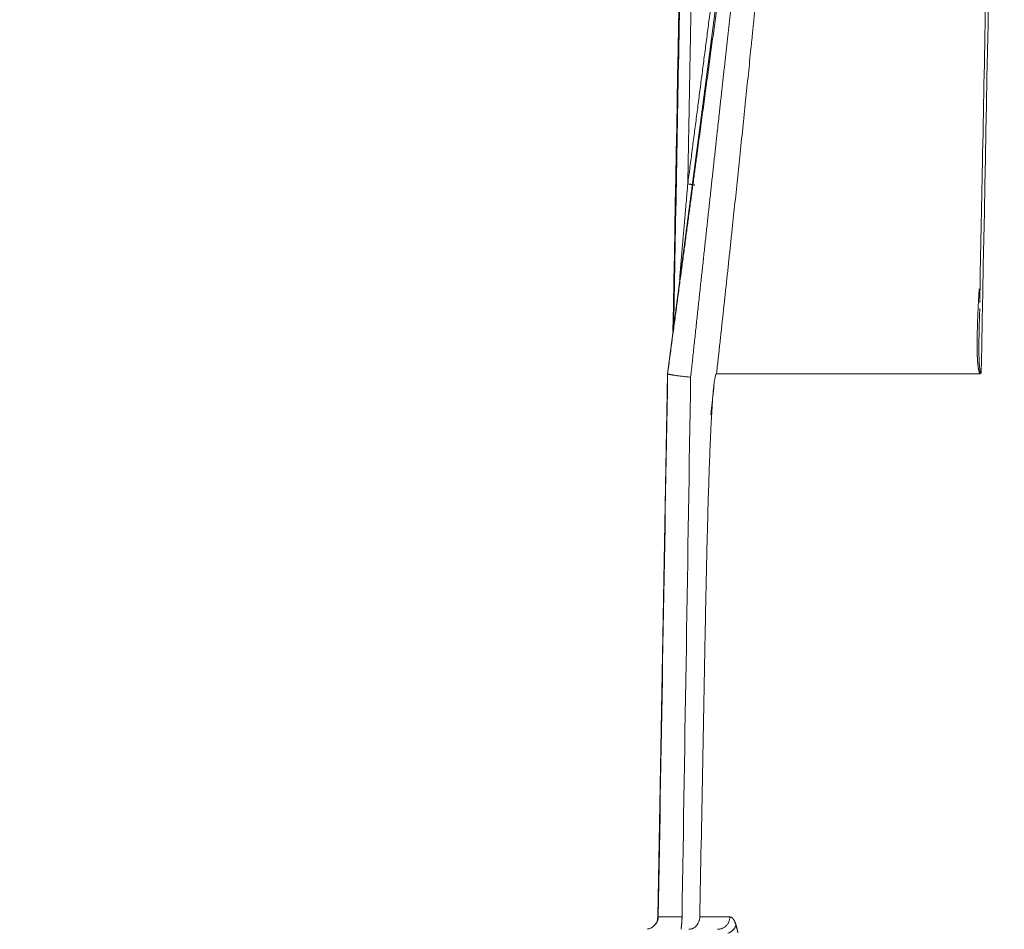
# Model space of a CAD drawing. Header units: millimetres. Extents: x 5437 to 18441, y -4466 to 3128.
# Tile 338 of 497: x 13615 to 13654, y -72 to -36. Entities that reach past the tile are written whole.
import ezdxf

# ---------------------------------------------------------------- set-up
doc = ezdxf.new("R2010")
doc.units = ezdxf.units.MM
doc.layers.add('1', color=7, linetype='Continuous', true_color=0xffffff)
doc.dimstyles.get("Standard").update_dxf_attribs({"dimtxt": 0.18, "dimasz": 0.18, "dimexe": 0.18, "dimexo": 0.0625, "dimgap": 0.09, "dimtad": 0, "dimtih": 1, "dimtoh": 1, "dimdec": 4, "dimzin": 0, "dimdsep": 46, "dimtxsty": 'Standard', "dimcen": 0.09, "dimadec": 0, "dimazin": 0, "dimtfac": 1, "dimtdec": 4, "dimtofl": 0, "dimtmove": 0, "dimatfit": 3, "dimfxl": 1, "dimtolj": 1, "dimtzin": 0, "dimarcsym": 0})

# ---------------------------------------------------------------- blocks, each defined once
blk = doc.blocks.new('*D4')
at = {"color": 0, "lineweight": -2, "transparency": 16777216}
for p, q in [((13346.81, 234.502), (13346.81, -825.635)), ((13857.587, -64.498), (13857.587, -825.635))]:
    blk.add_line(p, q, dxfattribs=at)
at = {"color": 0, "lineweight": 0, "transparency": 16777216}
for p, q in [((13426.81, -825.455), (13508.775, -825.455)), ((13777.587, -825.455), (13695.622, -825.455))]:
    blk.add_line(p, q, dxfattribs=at)
at = {"color": 0, "lineweight": 20, "transparency": 16777216}
for points in [[(13426.81, -812.121), (13426.81, -838.788), (13346.81, -825.455)], [(13777.587, -812.121), (13777.587, -838.788), (13857.587, -825.455)]]:
    blk.add_solid(points, dxfattribs=at)
at = {"layer": 'Defpoints', "color": 0, "lineweight": 20, "transparency": 16777216}
for p in [(13346.81, 234.564), (13857.587, -64.436), (13346.81, -825.455)]:
    blk.add_point(p, dxfattribs=at)
at = {"color": 0, "lineweight": 20, "transparency": 16777216, "insert": (13602.199, -825.455), "char_height": 80, "attachment_point": 5}
blk.add_mtext('\\A1;515', dxfattribs=at)

msp = doc.modelspace()

# ---------------------------------------------------------------- linework, layer by layer
at = {"layer": '1', "color": 0, "lineweight": 20}
for p, q in [((13644.95981, -16.17461), (13640.44925, -50.43566)), ((13640.44925, -50.43566), (13640.07382, -71.94424)), ((13640.44925, -50.43566), (13640.45974, -50.43566)), ((13652.83003, -50.43566), (13642.39664, -50.43566)), ((13640.07382, -71.94439), (13640.08754, -71.94439)), ((13641.73277, -71.94439), (13642.9241, -71.94439))]:
    msp.add_line(p, q, dxfattribs=at)
msp.add_ellipse((13639.5739, -71.93566), major_axis=(0, -0.5), ratio=0.99999997, start_param=0.15575837, end_param=1.55334303, dxfattribs=at)
for points, degree in [([(13641.25707, -42.92177), (13641.95316, -37.56092), (13642.64962, -32.20012), (13643.34646, -26.83938), (13644.04371, -21.4787), (13644.74138, -16.11807)], 5), ([(13640.67136, -48.74839), (13640.86806, -37.96585), (13641.06506, -27.1833), (13641.26238, -16.40076)], 3), ([(13641.74155, -16.40076), (13641.64454, -21.70496), (13641.54758, -27.00916), (13641.45068, -32.31337), (13641.35385, -37.61757), (13641.25707, -42.92177)], 5), ([(13653.54544, -16.40076), (13653.32269, -27.73584), (13653.10004, -39.07093), (13652.87748, -50.40602)], 3), ([(13642.5097, -40.08588), (13642.48429, -40.31812), (13642.45878, -40.55036), (13642.43318, -40.7826)], 3), ([(13652.82182, -47.84954), (13652.81892, -47.92904), (13652.81616, -48.00853), (13652.81357, -48.08803)], 3), ([(13652.79074, -49.02879), (13652.78962, -49.11388), (13652.78882, -49.19897), (13652.78833, -49.28407)], 3), ([(13640.08754, -71.94439), (13640.21159, -64.7749), (13640.33571, -57.6054), (13640.4599, -50.43589)], 3), ([(13640.45989, -50.43661), (13640.45984, -50.43647), (13640.45978, -50.43641), (13640.45972, -50.43641)], 3), ([(13641.37103, -50.5776), (13641.257, -57.69987), (13641.14332, -64.82213), (13641.03001, -71.94439)], 3), ([(13642.29892, -50.89626), (13642.16925, -52.06233)], 1), ([(13641.95001, -60.47627), (13641.87763, -64.29898), (13641.80521, -68.12168), (13641.73277, -71.94439)], 3), ([(13639.98885, -72.2255), (13639.99627, -72.2156), (13640.00334, -72.20544), (13640.01004, -72.19506)], 3), ([(13643.16703, -72.26099), (13643.18728, -72.3269), (13643.20739, -72.4101), (13643.2287, -72.50071), (13643.24348, -72.57356)], 4)]:
    msp.add_open_spline(points, degree=degree, dxfattribs=at)
for points, knots in [([(13641.28772, -16.39829), (13641.24518, -18.72515), (13641.17156, -22.75316), (13641.07732, -27.91305), (13640.99906, -32.199), (13640.9139, -36.86504), (13640.8127, -42.4126), (13640.73806, -46.50724), (13640.70136, -48.52064)], [0, 0, 0, 0, 0.21731238, 0.37618782, 0.48189651, 0.61759035, 0.81196261, 1, 1, 1, 1]), ([(13653.42998, -16.39901), (13653.38435, -18.72578), (13653.30538, -22.75362), (13653.20423, -27.91329), (13653.12022, -32.19907), (13653.02877, -36.86491), (13652.92592, -42.11292), (13652.85156, -45.90805), (13652.81798, -47.62204)], [0, 0, 0, 0, 0.22356236, 0.38700711, 0.49575601, 0.63535246, 0.83531493, 1, 1, 1, 1]), ([(13643.52333, -31.02479), (13643.51591, -31.08972), (13643.501, -31.22009), (13643.47858, -31.4165), (13643.456, -31.61453), (13643.43327, -31.81419), (13643.41037, -32.01548), (13643.38732, -32.2184), (13643.36411, -32.42295), (13643.34075, -32.62912), (13643.31722, -32.83692), (13643.29354, -33.04635), (13643.2697, -33.25741), (13643.2457, -33.4701), (13643.22154, -33.68442), (13643.19723, -33.90036), (13643.17275, -34.11793), (13643.14812, -34.33713), (13643.12333, -34.55796), (13643.09839, -34.78042), (13643.07328, -35.0045), (13643.04802, -35.23022), (13643.02259, -35.45756), (13642.99701, -35.68653), (13642.97128, -35.91712), (13642.94538, -36.14935), (13642.91933, -36.3832), (13642.89312, -36.61869), (13642.86675, -36.8558), (13642.84022, -37.09454), (13642.81354, -37.3349), (13642.78669, -37.5769), (13642.75969, -37.82052), (13642.73254, -38.06577), (13642.70522, -38.31265), (13642.67775, -38.56116), (13642.65012, -38.8113), (13642.62234, -39.06306), (13642.5944, -39.31646), (13642.5663, -39.57148), (13642.53805, -39.82813), (13642.51917, -39.99978), (13642.5097, -40.08588)], [0, 0, 0, 0, 0.02156592, 0.04330769, 0.06522534, 0.0873189, 0.10958838, 0.13203381, 0.15465521, 0.17745261, 0.20042602, 0.22357546, 0.24690096, 0.27040253, 0.2940802, 0.31793398, 0.34196389, 0.36616995, 0.39055218, 0.41511059, 0.43984519, 0.46475602, 0.48984308, 0.51510638, 0.54054595, 0.56616179, 0.59195393, 0.61792237, 0.64406713, 0.67038823, 0.69688567, 0.72355948, 0.75040966, 0.77743622, 0.80463918, 0.83201855, 0.85957434, 0.88730656, 0.91521523, 0.94330035, 0.97156194, 1, 1, 1, 1]), ([(13640.45973, -50.43574), (13640.47443, -50.32525), (13640.50373, -50.10509), (13640.54753, -49.7761), (13640.59102, -49.44957), (13640.6342, -49.12551), (13640.67706, -48.80391), (13640.71961, -48.48478), (13640.76184, -48.16811), (13640.80377, -47.8539), (13640.84538, -47.54216), (13640.88667, -47.23288), (13640.92766, -46.92607), (13640.96833, -46.62172), (13641.00868, -46.31984), (13641.04873, -46.02042), (13641.08846, -45.72347), (13641.12788, -45.42898), (13641.16699, -45.13696), (13641.20578, -44.84739), (13641.24426, -44.5603), (13641.28243, -44.27567), (13641.32029, -43.9935), (13641.35783, -43.7138), (13641.39507, -43.43656), (13641.43198, -43.16179), (13641.46859, -42.88948), (13641.50489, -42.61963), (13641.54087, -42.35225), (13641.57654, -42.08734), (13641.61988, -41.7656), (13641.6709, -41.38723), (13641.72958, -40.9524), (13641.78792, -40.52053), (13641.84592, -40.09162), (13641.90358, -39.66567), (13641.96091, -39.24267), (13642.01789, -38.82264), (13642.07455, -38.40556), (13642.13086, -37.99144), (13642.18685, -37.58027), (13642.2425, -37.17207), (13642.29782, -36.76682), (13642.35281, -36.36453), (13642.40748, -35.9652), (13642.46181, -35.56882), (13642.51582, -35.17541), (13642.5695, -34.78495), (13642.62286, -34.39745), (13642.6759, -34.01291), (13642.72861, -33.63131), (13642.76367, -33.37799), (13642.78114, -33.25179)], [0, 0, 0, 0, 0.01921898, 0.03829643, 0.05723236, 0.07602678, 0.0946797, 0.11319114, 0.1315611, 0.14978961, 0.16787667, 0.1858223, 0.20362652, 0.22128934, 0.23881077, 0.25619083, 0.27342954, 0.2905269, 0.30748295, 0.3242977, 0.34097115, 0.35750334, 0.37389428, 0.39014399, 0.40625248, 0.42221979, 0.43804593, 0.45373091, 0.46927477, 0.48467752, 0.49993919, 0.52540157, 0.55069823, 0.57582928, 0.60079483, 0.62559498, 0.65022984, 0.67469953, 0.69900415, 0.72314383, 0.74711868, 0.77092882, 0.79457439, 0.81805549, 0.84137227, 0.86452486, 0.88751338, 0.91033799, 0.9329988, 0.95549598, 0.97782966, 1, 1, 1, 1]), ([(13644.18637, -33.27639), (13644.18035, -33.33806), (13644.16828, -33.46167), (13644.15008, -33.64757), (13644.13177, -33.83437), (13644.11333, -34.02206), (13644.09476, -34.21065), (13644.07607, -34.40014), (13644.05726, -34.59052), (13644.03832, -34.78181), (13644.01925, -34.97399), (13644.00006, -35.16707), (13643.98075, -35.36104), (13643.96131, -35.55591), (13643.94175, -35.75168), (13643.92206, -35.94835), (13643.90225, -36.14592), (13643.88231, -36.34438), (13643.86224, -36.54374), (13643.84205, -36.744), (13643.82173, -36.94515), (13643.80129, -37.14721), (13643.78072, -37.35016), (13643.73237, -37.82644), (13643.65478, -38.58682), (13643.54626, -39.64226), (13643.43354, -40.73063), (13643.33887, -41.63857), (13643.26372, -42.35598), (13643.20941, -42.87286), (13643.15461, -43.39285), (13643.09931, -43.91597), (13643.04352, -44.4422), (13642.98724, -44.97155), (13642.93046, -45.50402), (13642.87317, -46.03961), (13642.81539, -46.57831), (13642.75711, -47.12014), (13642.69831, -47.66508), (13642.63902, -48.21314), (13642.57922, -48.76432), (13642.5189, -49.31863), (13642.45809, -49.87604), (13642.41728, -50.24873), (13642.39682, -50.43559)], [0, 0, 0, 0, 0.0108486, 0.02174731, 0.03269616, 0.04369516, 0.05474434, 0.06584371, 0.07699329, 0.0881931, 0.09944317, 0.1107435, 0.12209411, 0.13349503, 0.14494627, 0.15644785, 0.16799979, 0.1796021, 0.1912548, 0.2029579, 0.21471142, 0.22651539, 0.2383698, 0.25027469, 0.3099614, 0.3715263, 0.43497102, 0.50029704, 0.53021696, 0.56031122, 0.59057994, 0.62102325, 0.65164125, 0.68243406, 0.71340178, 0.74454454, 0.77586242, 0.80735555, 0.83902401, 0.87086792, 0.90288738, 0.93508248, 0.96745332, 1, 1, 1, 1]), ([(13642.43318, -40.7826), (13642.42404, -40.86585), (13642.40572, -41.03293), (13642.37815, -41.28446), (13642.35041, -41.53776), (13642.3225, -41.79283), (13642.29441, -42.04967), (13642.26615, -42.30828), (13642.23772, -42.56866), (13642.20911, -42.83081), (13642.18032, -43.09473), (13642.15137, -43.36042), (13642.12223, -43.62789), (13642.09293, -43.89712), (13642.06345, -44.16812), (13642.0338, -44.4409), (13642.00397, -44.71544), (13641.97397, -44.99176), (13641.94379, -45.26985), (13641.91344, -45.5497), (13641.88291, -45.83133), (13641.85222, -46.11473), (13641.82134, -46.3999), (13641.7903, -46.68684), (13641.75908, -46.97555), (13641.72769, -47.26603), (13641.69612, -47.55828), (13641.66438, -47.85231), (13641.63247, -48.1481), (13641.60039, -48.44566), (13641.56813, -48.745), (13641.5357, -49.0461), (13641.5031, -49.34898), (13641.47032, -49.65362), (13641.43738, -49.96004), (13641.40426, -50.26823), (13641.38213, -50.47428), (13641.37103, -50.5776)], [0, 0, 0, 0, 0.02553139, 0.05124155, 0.07713049, 0.1031982, 0.1294447, 0.15587, 0.18247409, 0.20925699, 0.2362187, 0.26335922, 0.29067856, 0.31817673, 0.34585373, 0.37370956, 0.40174423, 0.42995775, 0.45835011, 0.48692133, 0.5156714, 0.54460033, 0.57370813, 0.6029948, 0.63246033, 0.66210475, 0.69192804, 0.72193021, 0.75211127, 0.78247122, 0.81301006, 0.8437278, 0.87462443, 0.90569997, 0.9369544, 0.96838775, 1, 1, 1, 1]), ([(13640.93171, -46.70789), (13640.93504, -46.66857), (13640.94187, -46.58784), (13640.95237, -46.46362), (13640.96339, -46.33317), (13640.97495, -46.19649), (13640.98705, -46.05358), (13640.99969, -45.90443), (13641.01289, -45.74906), (13641.02665, -45.58745), (13641.04097, -45.41961), (13641.05586, -45.24555), (13641.07133, -45.06525), (13641.08737, -44.87872), (13641.10398, -44.68597), (13641.12117, -44.48698), (13641.13893, -44.28177), (13641.15726, -44.07033), (13641.17615, -43.85266), (13641.19561, -43.62876), (13641.21561, -43.39864), (13641.23617, -43.16228), (13641.25004, -43.00264), (13641.25707, -42.92177)], [0, 0, 0, 0, 0.03118663, 0.06401694, 0.09849091, 0.13460852, 0.17236971, 0.21177442, 0.2528226, 0.29551417, 0.33984903, 0.38582709, 0.43344824, 0.48271237, 0.53361935, 0.58616904, 0.64036131, 0.69619599, 0.75367295, 0.812792, 0.87355298, 0.93595571, 1, 1, 1, 1]), ([(13652.72229, -48.79767), (13652.72255, -48.78545), (13652.72323, -48.75536), (13652.72438, -48.70716), (13652.72579, -48.65285), (13652.72731, -48.59784), (13652.72895, -48.54214), (13652.73071, -48.48573), (13652.73259, -48.42863), (13652.73458, -48.37084), (13652.7367, -48.31235), (13652.73893, -48.25316), (13652.74127, -48.19327), (13652.74374, -48.13269), (13652.74632, -48.07141), (13652.74902, -48.00943), (13652.75184, -47.94676), (13652.75478, -47.88339), (13652.75783, -47.81932), (13652.761, -47.75456), (13652.76429, -47.6891), (13652.76769, -47.62294), (13652.77122, -47.55609), (13652.77486, -47.48854), (13652.77861, -47.4203), (13652.78249, -47.35135), (13652.78648, -47.28171), (13652.79059, -47.21138), (13652.79478, -47.14097), (13652.79763, -47.09402), (13652.79905, -47.07074)], [0, 0, 0, 0, 0.02137087, 0.05259516, 0.08420626, 0.11620454, 0.14859036, 0.18136407, 0.21452601, 0.2480765, 0.28201584, 0.31634435, 0.35106231, 0.38617001, 0.42166771, 0.45755568, 0.49383418, 0.53050345, 0.56756374, 0.60501527, 0.64285826, 0.68109295, 0.71971953, 0.75873821, 0.79814919, 0.83795266, 0.87814882, 0.91873783, 0.95971989, 1, 1, 1, 1]), ([(13652.81357, -48.08803), (13652.81258, -48.11836), (13652.81062, -48.17865), (13652.80785, -48.26853), (13652.80523, -48.35732), (13652.80279, -48.44502), (13652.80052, -48.53164), (13652.79842, -48.61716), (13652.79651, -48.7016), (13652.79478, -48.78494), (13652.79323, -48.8672), (13652.79187, -48.94837), (13652.79112, -49.0021), (13652.79074, -49.02879)], [0, 0, 0, 0, 0.09655891, 0.19198646, 0.2862831, 0.3794493, 0.4714855, 0.56239219, 0.65216984, 0.74081895, 0.82834, 0.91473352, 1, 1, 1, 1]), ([(13652.71746, -49.43845), (13652.71733, -49.42383), (13652.71707, -49.39439), (13652.71683, -49.34982), (13652.7167, -49.30457), (13652.71669, -49.25862), (13652.7168, -49.21197), (13652.71703, -49.16462), (13652.71738, -49.11658), (13652.71784, -49.06784), (13652.71842, -49.01841), (13652.71912, -48.96827), (13652.71994, -48.91745), (13652.72087, -48.86592), (13652.72168, -48.82591), (13652.72217, -48.80308), (13652.72229, -48.79767)], [0, 0, 0, 0, 0.06887953, 0.13877057, 0.20967488, 0.28159411, 0.35452985, 0.42848364, 0.50345694, 0.57945117, 0.65646766, 0.73450773, 0.81357262, 0.89366352, 0.9747816, 1, 1, 1, 1]), ([(13652.75025, -50.11358), (13652.74951, -50.10706), (13652.74804, -50.09386), (13652.74595, -50.07375), (13652.74392, -50.05313), (13652.74197, -50.032), (13652.74009, -50.01036), (13652.73829, -49.98822), (13652.73656, -49.96556), (13652.7349, -49.94239), (13652.73331, -49.91872), (13652.73179, -49.89453), (13652.73035, -49.86984), (13652.72898, -49.84463), (13652.72769, -49.81892), (13652.72646, -49.7927), (13652.72531, -49.76597), (13652.72423, -49.73873), (13652.72323, -49.71098), (13652.72229, -49.68272), (13652.72143, -49.65395), (13652.72064, -49.62467), (13652.71993, -49.59488), (13652.71929, -49.56458), (13652.71872, -49.53377), (13652.71822, -49.50246), (13652.71779, -49.47063), (13652.71757, -49.44923), (13652.71746, -49.43845)], [0, 0, 0, 0, 0.03014778, 0.06094165, 0.09238483, 0.12448032, 0.15723099, 0.19063949, 0.22470834, 0.25943992, 0.29483647, 0.33090011, 0.36763284, 0.40503655, 0.44311304, 0.481864, 0.52129106, 0.56139574, 0.6021795, 0.64364373, 0.68578973, 0.72861878, 0.77213205, 0.81633069, 0.86121579, 0.90678839, 0.95304948, 1, 1, 1, 1]), ([(13652.78833, -49.28407), (13652.78823, -49.30598), (13652.78803, -49.3489), (13652.78794, -49.41186), (13652.788, -49.47204), (13652.78822, -49.52944), (13652.78858, -49.58406), (13652.78908, -49.63589), (13652.78972, -49.68494), (13652.79048, -49.73121), (13652.79136, -49.7747), (13652.79236, -49.8154), (13652.79345, -49.85333), (13652.79431, -49.87763), (13652.79472, -49.88934)], [0, 0, 0, 0, 0.10810726, 0.21170194, 0.31078566, 0.40536028, 0.49542801, 0.58099143, 0.66205357, 0.73861803, 0.81068911, 0.87827201, 0.94137304, 1, 1, 1, 1]), ([(13652.79472, -49.88934), (13652.79509, -49.89877), (13652.79581, -49.9175), (13652.79703, -49.9453), (13652.79835, -49.97261), (13652.79979, -49.99944), (13652.80135, -50.02577), (13652.80302, -50.05162), (13652.80482, -50.07698), (13652.80674, -50.10184), (13652.80879, -50.12622), (13652.81097, -50.15011), (13652.81329, -50.17351), (13652.81674, -50.20567), (13652.82138, -50.24411), (13652.82743, -50.28622), (13652.83341, -50.32049), (13652.83854, -50.34379), (13652.84265, -50.35846), (13652.84552, -50.36733), (13652.84852, -50.3753), (13652.85165, -50.38235), (13652.85491, -50.3885), (13652.85831, -50.39374), (13652.86186, -50.39806), (13652.86554, -50.40148), (13652.86937, -50.40395), (13652.87334, -50.40557), (13652.87609, -50.40587), (13652.87747, -50.40602)], [0, 0, 0, 0, 0.04918528, 0.09762602, 0.14532587, 0.19228865, 0.2385183, 0.28401894, 0.32879481, 0.37285033, 0.41619012, 0.45881893, 0.50074172, 0.54196367, 0.63238992, 0.70960593, 0.77374867, 0.82505797, 0.84511352, 0.86405839, 0.88195804, 0.89888998, 0.91494564, 0.93023201, 0.94487287, 0.95900881, 0.97279572, 0.98640136, 1, 1, 1, 1]), ([(13652.83003, -50.43566), (13652.82905, -50.43426), (13652.82708, -50.43142), (13652.82421, -50.42685), (13652.82137, -50.42201), (13652.81857, -50.41687), (13652.81581, -50.41145), (13652.81309, -50.40573), (13652.8104, -50.39972), (13652.80775, -50.39342), (13652.80514, -50.38684), (13652.80256, -50.37996), (13652.80002, -50.37279), (13652.79752, -50.36533), (13652.79506, -50.35757), (13652.79263, -50.34953), (13652.79024, -50.3412), (13652.78788, -50.33258), (13652.78557, -50.32366), (13652.78329, -50.31446), (13652.78105, -50.30496), (13652.77884, -50.29518), (13652.77668, -50.2851), (13652.77454, -50.27474), (13652.77245, -50.26408), (13652.7704, -50.25313), (13652.76838, -50.24189), (13652.76639, -50.23036), (13652.76445, -50.21854), (13652.76254, -50.20643), (13652.76067, -50.19403), (13652.75884, -50.18133), (13652.75704, -50.16835), (13652.75528, -50.15508), (13652.75356, -50.14151), (13652.75187, -50.12766), (13652.75079, -50.1183), (13652.75025, -50.11358)], [0, 0, 0, 0, 0.01961948, 0.03963266, 0.06005814, 0.08091345, 0.10221503, 0.12397832, 0.14621781, 0.16894706, 0.19217879, 0.21592489, 0.24019651, 0.2650041, 0.29035743, 0.31626566, 0.34273737, 0.36978061, 0.39740293, 0.4256114, 0.45441268, 0.48381302, 0.51381828, 0.544434, 0.57566538, 0.60751731, 0.63999442, 0.67310106, 0.70684135, 0.74121917, 0.77623819, 0.8119019, 0.84821358, 0.88517635, 0.92279316, 0.96106682, 1, 1, 1, 1]), ([(13640.70681, -50.49497), (13640.70303, -50.49438), (13640.69548, -50.4932), (13640.68451, -50.49146), (13640.67381, -50.48973), (13640.6634, -50.48803), (13640.65329, -50.48636), (13640.64347, -50.4847), (13640.63393, -50.48307), (13640.62468, -50.48146), (13640.61572, -50.47987), (13640.60704, -50.4783), (13640.59863, -50.47676), (13640.59051, -50.47523), (13640.58266, -50.47373), (13640.57509, -50.47225), (13640.56778, -50.4708), (13640.56075, -50.46936), (13640.55398, -50.46795), (13640.54747, -50.46655), (13640.54122, -50.46518), (13640.53524, -50.46383), (13640.5295, -50.4625), (13640.52402, -50.46119), (13640.51879, -50.4599), (13640.5138, -50.45864), (13640.50906, -50.45739), (13640.50455, -50.45617), (13640.50029, -50.45496), (13640.49626, -50.45378), (13640.49245, -50.45261), (13640.48888, -50.45147), (13640.48553, -50.45035), (13640.4824, -50.44925), (13640.47948, -50.44816), (13640.47678, -50.4471), (13640.4743, -50.44606), (13640.47202, -50.44504), (13640.46994, -50.44403), (13640.46806, -50.44305), (13640.46639, -50.44209), (13640.4649, -50.44115), (13640.46361, -50.44022), (13640.4625, -50.43932), (13640.46158, -50.43843), (13640.46084, -50.43757), (13640.46026, -50.43672), (13640.46002, -50.43617), (13640.4599, -50.43589)], [0, 0, 0, 0, 0.02430252, 0.04850508, 0.07260637, 0.09660514, 0.12050014, 0.1442902, 0.16797413, 0.19155081, 0.21501914, 0.23837804, 0.2616265, 0.2847635, 0.30778807, 0.33069928, 0.35349623, 0.37617804, 0.39874388, 0.42119292, 0.4435244, 0.46573757, 0.48783171, 0.50980614, 0.53166019, 0.55339326, 0.57500473, 0.59649405, 0.61786068, 0.63910411, 0.66022386, 0.68121947, 0.70209052, 0.72283662, 0.7434574, 0.7639525, 0.78432161, 0.80456444, 0.82468072, 0.8446702, 0.86453267, 0.88426793, 0.9038758, 0.92335615, 0.94270884, 0.96193376, 0.98103083, 1, 1, 1, 1]), ([(13641.37103, -50.5776), (13641.30342, -50.57038), (13641.23795, -50.56323), (13641.11274, -50.54909), (13641.05301, -50.54211), (13640.94064, -50.52832), (13640.888, -50.52151), (13640.79098, -50.5081), (13640.74661, -50.50148), (13640.70681, -50.49497)], [0, 0, 0, 0, 0.25, 0.25, 0.5, 0.5, 0.75, 0.75, 1, 1, 1, 1]), ([(13642.39665, -50.43493), (13642.39082, -50.43501), (13642.3851, -50.43899), (13642.37809, -50.44843), (13642.37669, -50.45054), (13642.37391, -50.4552), (13642.37252, -50.45776), (13642.36841, -50.46599), (13642.3631, -50.47841), (13642.35807, -50.4933), (13642.35315, -50.50926), (13642.35075, -50.51782), (13642.34378, -50.54453), (13642.33945, -50.56376), (13642.33123, -50.6042), (13642.32734, -50.62542), (13642.3199, -50.66939), (13642.31634, -50.69216), (13642.30616, -50.76162), (13642.29998, -50.80965), (13642.29419, -50.85879)], [0, 0, 0, 0, 0.125, 0.125, 0.15625, 0.15625, 0.1875, 0.1875, 0.25, 0.3125, 0.3125, 0.375, 0.375, 0.5, 0.5, 0.625, 0.625, 0.75, 0.75, 1, 1, 1, 1]), ([(13652.87745, -50.40728), (13652.87661, -50.40844), (13652.87494, -50.41075), (13652.87235, -50.41396), (13652.86971, -50.41696), (13652.867, -50.41973), (13652.86424, -50.42229), (13652.86142, -50.42462), (13652.85854, -50.42672), (13652.8556, -50.42861), (13652.85261, -50.43027), (13652.84955, -50.43172), (13652.84644, -50.43294), (13652.84327, -50.43393), (13652.84004, -50.43471), (13652.83675, -50.43526), (13652.83341, -50.4356), (13652.83116, -50.43564), (13652.83003, -50.43566)], [0, 0, 0, 0, 0.0606863, 0.12110666, 0.18137166, 0.24159274, 0.30188157, 0.36234948, 0.42310678, 0.48426222, 0.54592246, 0.60819155, 0.67117054, 0.73495708, 0.79964517, 0.86532496, 0.93208257, 1, 1, 1, 1]), ([(13642.29419, -50.85879), (13642.28875, -50.90486), (13642.28371, -50.95145), (13642.27419, -51.04537), (13642.2697, -51.09269), (13642.25686, -51.23547), (13642.24911, -51.33174), (13642.23463, -51.52562), (13642.2279, -51.62325), (13642.21518, -51.81949), (13642.20919, -51.91809), (13642.19775, -52.11604), (13642.19231, -52.21539), (13642.18186, -52.41467), (13642.17685, -52.5146), (13642.16239, -52.81448), (13642.15348, -53.01473), (13642.13667, -53.41569), (13642.12878, -53.6164), (13642.11376, -54.01818), (13642.10663, -54.21924), (13642.08615, -54.82284), (13642.07369, -55.22579), (13642.05036, -56.03244), (13642.03951, -56.43621), (13642.019, -57.24387), (13642.00934, -57.64779), (13641.99097, -58.45574), (13641.98225, -58.85977), (13641.96557, -59.66795), (13641.95762, -60.07209), (13641.94998, -60.47627)], [0, 0, 0, 0, 0.015625, 0.015625, 0.03125, 0.03125, 0.0625, 0.0625, 0.09375, 0.09375, 0.125, 0.125, 0.15625, 0.15625, 0.1875, 0.1875, 0.25, 0.25, 0.3125, 0.3125, 0.375, 0.375, 0.5, 0.5, 0.625, 0.625, 0.75, 0.75, 0.875, 0.875, 1, 1, 1, 1]), ([(13640.01004, -72.19506), (13640.01154, -72.19271), (13640.01449, -72.18808), (13640.01883, -72.18095), (13640.02303, -72.1738), (13640.02709, -72.16663), (13640.03101, -72.15943), (13640.03479, -72.15221), (13640.03842, -72.14497), (13640.04192, -72.13772), (13640.04528, -72.13045), (13640.0485, -72.12318), (13640.05159, -72.11589), (13640.05454, -72.10861), (13640.05735, -72.10131), (13640.06003, -72.09402), (13640.06258, -72.08673), (13640.065, -72.07945), (13640.06728, -72.07217), (13640.06944, -72.0649), (13640.07147, -72.05764), (13640.07337, -72.0504), (13640.07514, -72.04316), (13640.07679, -72.03595), (13640.07832, -72.02875), (13640.07972, -72.02157), (13640.08101, -72.01442), (13640.08218, -72.00729), (13640.08322, -72.00018), (13640.08416, -71.9931), (13640.08497, -71.98604), (13640.08568, -71.97902), (13640.08627, -71.97202), (13640.08675, -71.96506), (13640.08713, -71.95813), (13640.0874, -71.95123), (13640.08749, -71.94667), (13640.08754, -71.94439)], [0, 0, 0, 0, 0.04671019, 0.09221935, 0.13653202, 0.17965311, 0.2215879, 0.26234215, 0.30192207, 0.34033446, 0.37758671, 0.41368691, 0.44864392, 0.48246751, 0.5151684, 0.54675847, 0.57725086, 0.60666017, 0.63500265, 0.66229644, 0.68856185, 0.71382161, 0.73810132, 0.76142973, 0.78383927, 0.80536651, 0.82605268, 0.84594421, 0.86509332, 0.88355851, 0.901405, 0.918705, 0.93553774, 0.95198919, 0.96815143, 0.98412151, 1, 1, 1, 1]), ([(13641.03001, -71.94439), (13641.02988, -71.95345), (13641.02961, -71.97159), (13641.02895, -71.9988), (13641.02809, -72.02602), (13641.02701, -72.05325), (13641.02573, -72.08049), (13641.02424, -72.10774), (13641.02254, -72.13501), (13641.02062, -72.16228), (13641.0185, -72.18957), (13641.01617, -72.21687), (13641.01363, -72.24418), (13641.01088, -72.27151), (13641.00792, -72.29884), (13641.00475, -72.32619), (13641.00137, -72.35354), (13640.99777, -72.38091), (13640.99398, -72.4083), (13640.99128, -72.42653), (13640.98992, -72.43566)], [0, 0, 0, 0, 0.05506319, 0.11015628, 0.16528457, 0.22045338, 0.27566798, 0.33093367, 0.38625569, 0.44163929, 0.49708969, 0.5526121, 0.6082117, 0.66389363, 0.71966305, 0.77552504, 0.8314847, 0.88754706, 0.94371717, 1, 1, 1, 1]), ([(13641.73277, -71.94439), (13641.7321, -71.97979), (13641.72827, -72.01436), (13641.71977, -72.0566), (13641.71789, -72.06499), (13641.71373, -72.08169), (13641.71146, -72.09001), (13641.70414, -72.11459), (13641.69308, -72.1463), (13641.67955, -72.17606), (13641.66483, -72.20487), (13641.65683, -72.21887), (13641.63146, -72.25883), (13641.61275, -72.28282), (13641.58221, -72.31525), (13641.57156, -72.32551), (13641.54973, -72.34456), (13641.53854, -72.35339), (13641.50421, -72.37784), (13641.48029, -72.39149), (13641.44286, -72.40807), (13641.43022, -72.4129), (13641.40478, -72.42116), (13641.39195, -72.42459), (13641.35316, -72.43285), (13641.32689, -72.43566), (13641.30018, -72.43566)], [0, 0, 0, 0, 0.125, 0.125, 0.15625, 0.15625, 0.1875, 0.1875, 0.25, 0.3125, 0.3125, 0.375, 0.375, 0.5, 0.5, 0.5625, 0.5625, 0.625, 0.625, 0.75, 0.75, 0.8125, 0.8125, 0.875, 0.875, 1, 1, 1, 1]), ([(13642.9241, -71.94439), (13642.92599, -71.94442), (13642.92976, -71.94447), (13642.9354, -71.9449), (13642.94103, -71.94559), (13642.94664, -71.94657), (13642.95223, -71.94782), (13642.9578, -71.94935), (13642.96335, -71.95115), (13642.96889, -71.95324), (13642.9744, -71.9556), (13642.9799, -71.95824), (13642.98538, -71.96116), (13642.99085, -71.96436), (13642.99629, -71.96784), (13643.00172, -71.97159), (13643.00712, -71.97562), (13643.01251, -71.97993), (13643.01788, -71.98452), (13643.02323, -71.98939), (13643.02856, -71.99453), (13643.03388, -71.99995), (13643.03917, -72.00566), (13643.04445, -72.01163), (13643.0497, -72.01789), (13643.05626, -72.02607), (13643.06406, -72.03643), (13643.07304, -72.04931), (13643.08184, -72.06292), (13643.09047, -72.07726), (13643.09893, -72.09233), (13643.10721, -72.10814), (13643.11531, -72.12467), (13643.12324, -72.14193), (13643.13099, -72.15992), (13643.13856, -72.17865), (13643.14596, -72.1981), (13643.15317, -72.2183), (13643.16021, -72.23917), (13643.16476, -72.25373), (13643.16703, -72.26099)], [0, 0, 0, 0, 0.02168757, 0.04330707, 0.06486192, 0.08635554, 0.10779142, 0.12917304, 0.15050394, 0.17178765, 0.19302775, 0.21422784, 0.23539152, 0.25652244, 0.27762424, 0.29870058, 0.31975515, 0.34079163, 0.36181373, 0.38282515, 0.4038296, 0.4248308, 0.44583247, 0.46683832, 0.48785207, 0.50887743, 0.54582165, 0.58238602, 0.61859215, 0.65446231, 0.69001942, 0.72528696, 0.76028904, 0.7950503, 0.8295959, 0.86395147, 0.89814308, 0.93219715, 0.96614045, 1, 1, 1, 1]), ([(13639.65146, -72.42961), (13639.69795, -72.42232), (13639.74371, -72.40843), (13639.8302, -72.36855), (13639.87092, -72.34257), (13639.90756, -72.31156)], [0, 0, 0, 0, 0.5, 0.5, 1, 1, 1, 1]), ([(13639.90756, -72.31156), (13639.9104, -72.30912), (13639.91601, -72.30432), (13639.92418, -72.29694), (13639.93203, -72.28957), (13639.93955, -72.28222), (13639.94675, -72.27491), (13639.95363, -72.26763), (13639.96021, -72.26042), (13639.96649, -72.25328), (13639.97248, -72.24622), (13639.97819, -72.23925), (13639.98362, -72.2324), (13639.98713, -72.22776), (13639.98885, -72.2255)], [0, 0, 0, 0, 0.10016149, 0.19725674, 0.29128756, 0.38225578, 0.4701633, 0.55501212, 0.63680434, 0.71554217, 0.79122797, 0.86386432, 0.93345398, 1, 1, 1, 1])]:
    msp.add_open_spline(points, degree=3, knots=knots, dxfattribs=at)
for points, weights in [([(13641.25707, -42.92177), (13641.47461, -42.95358), (13641.53658, -42.97025)], [1, 0.869425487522, 0.929396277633]), ([(13641.03001, -71.94439), (13640.10859, -71.9347), (13640.08754, -71.94439)], [1, 0.904622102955, 1]), ([(13642.9241, -71.94439), (13642.91581, -72.43566), (13642.44051, -72.43566)], [1, 0.713250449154, 1]), ([(13643.16703, -72.26099), (13643.11491, -72.48663), (13642.84572, -72.59397)], [1, 0.864652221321, 1])]:
    msp.add_rational_spline(points, weights, degree=2, dxfattribs=at)

# ---------------------------------------------------------------- dimensions: what is measured, and where the dimension line sits
at = {"color": 0, "lineweight": 20}
dim = msp.add_linear_dim(base=(13346.81039, -825.45454), p1=(13857.58667, -64.43566), p2=(13346.81039, 234.56434), text='515', dimstyle='Standard', override={"dimtxt": 80, "dimasz": 80, "dimdec": 0, "dimlwd": 0}, dxfattribs=at)
dim.commit()
dim.dimension.update_dxf_attribs({"geometry": '*D4', "text_midpoint": (13602.19853, -825.45454)})

doc.saveas('drawing.dxf')
